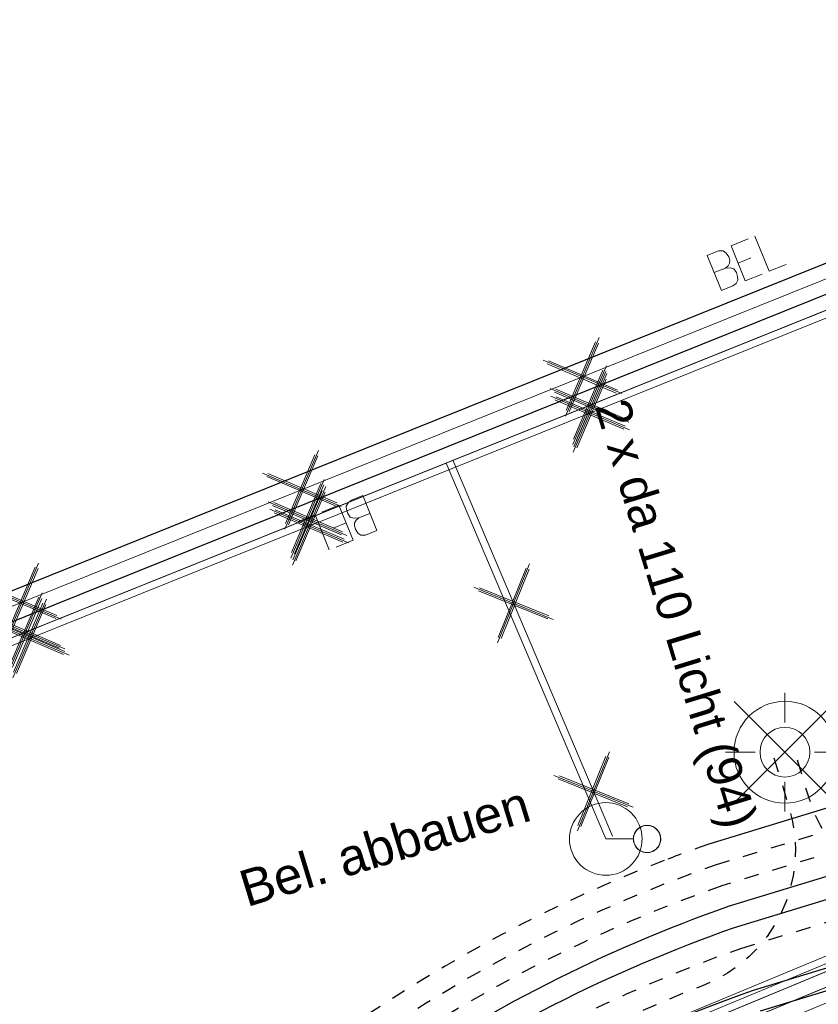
# Model space of a CAD drawing. Header units: metres. Extents: x -502 to 161, y -108 to 174.
# Tile 647 of 776: x -98.3 to -92.81, y 79.28 to 86.05. Entities that reach past the tile are written whole.
import ezdxf

# ---------------------------------------------------------------- set-up
doc = ezdxf.new("R2010")
doc.units = ezdxf.units.M
doc.header["$LTSCALE"] = 0.1
for name, pattern in [('102', [101.6, 101.6, 0]), ('2-1', [0.17, 0.06, -0.025, 0.06, -0.025]), ('202', [0.132, 0.0875, -0.019, 0.0065, -0.019])]:
    doc.linetypes.add(name, pattern=pattern)
for name, color, linetype in [('BRI31-005.05-5p02-Koordinierung Lageplan 4. BA ZOB West 2022-06-15', 7, 'Continuous'), ('BRI31-005.06-5f07-Koordinierung Lageplan 4. BA ZOB Fernbusbahnh', 7, 'Continuous'), ('BRI31-005.07-5f08-Koordinierung Lageplan 4. BA Radstation - Seeterrasse 2023-05-31', 7, 'Continuous')]:
    doc.layers.add(name, color=color, linetype=linetype)
doc.styles.add('Arial', font='arial.ttf')

# ---------------------------------------------------------------- blocks, each defined once
blk = doc.blocks.new('WP_LP_1030')
at = {"color": 150, "linetype": 'Continuous', "lineweight": 9, "true_color": 0x007fff, "transparency": 33554687}
for p, q in [((0, 0.20412), (0, 0.40824)), ((0, 0.40824), (0, 0.20412)), ((-0.348452, 0.348458), (0.144332, -0.144332)), ((-0.144332, -0.144332), (0.348452, 0.348458)), ((0.144332, 0.144338), (0.348452, 0.348458)), ((-0.20412, 0), (-0.40824, 0)), ((-0.20412, 0), (-0.40824, 0)), ((0.20412, 0), (0.40824, 0)), ((-0.144332, -0.144332), (-0.348452, -0.348452)), ((-0.144332, -0.144332), (-0.348452, -0.348452)), ((0.144332, -0.144332), (0.348452, -0.348452)), ((0.144332, -0.144332), (0.348452, -0.348452)), ((0, -0.20412), (0, -0.40824)), ((0, -0.20412), (0, -0.40824))]:
    blk.add_line(p, q, dxfattribs=at)
at = {"color": 7, "linetype": 'Continuous', "lineweight": 20, "transparency": 33554687}
for radius in [0.35, 0.171323]:
    blk.add_circle((0, 0), radius, dxfattribs=at)
blk = doc.blocks.new('10011')
at = {"color": 190, "linetype": 'Continuous', "lineweight": 13, "true_color": 0x7f00ff, "transparency": 33554687}
for p, q in [((4.302568, 0.608018), (4.469535, 0.6081)), ((4.302568, 0.608018), (4.304235, 0.088154)), ((4.655568, 0.608018), (4.907582, 0.608142)), ((4.655568, 0.608018), (4.657235, 0.088154)), ((5.008568, 0.608018), (5.010235, 0.088154)), ((4.302693, 0.352595), (4.469661, 0.352677)), ((4.655694, 0.352595), (4.847467, 0.352689)), ((4.302824, 0.088154), (4.469791, 0.088236)), ((4.655824, 0.088154), (4.907837, 0.088278)), ((5.008823, 0.088154), (5.260838, 0.088278))]:
    blk.add_line(p, q, dxfattribs=at)
at = {"color": 190, "linetype": 'Continuous', "lineweight": 13, "true_color": 0x7f00ff, "transparency": 33554687, "flags": 128}
blk.add_lwpolyline([(4.469535, 0.6081), (4.530396, 0.585559), (4.557445, 0.540477), (4.569467, 0.480368), (4.566462, 0.43228), (4.546926, 0.393209), (4.513866, 0.367663), (4.469661, 0.352677), (4.531898, 0.330094), (4.573975, 0.298537), (4.585997, 0.238428), (4.581489, 0.182827), (4.567964, 0.136242), (4.52739, 0.103182), (4.469791, 0.088236)], dxfattribs=at)
blk = doc.blocks.new('1016')
at = {"color": 7, "linetype": 'Continuous', "lineweight": 9, "transparency": 33554687}
for p, q in [((0.703072, 0.277444), (1.257444, -0.276928)), ((1.257444, 0.277444), (0.703072, -0.276928))]:
    blk.add_line(p, q, dxfattribs=at)
at = {"color": 2, "linetype": 'Continuous', "lineweight": 20, "true_color": 0xffff00, "transparency": 33554687}
for p, q in [((1.212401, 0.25319), (0.727326, -0.231885)), ((0.727326, 0.232401), (1.212401, -0.252674)), ((0.748114, 0.25319), (1.23319, -0.231885)), ((1.23319, 0.232401), (0.748114, -0.252674))]:
    blk.add_line(p, q, dxfattribs=at)

msp = doc.modelspace()

# ---------------------------------------------------------------- linework, layer by layer
at = {"layer": 'BRI31-005.05-5p02-Koordinierung Lageplan 4. BA ZOB West 2022-06-15', "color": 3, "linetype": 'Continuous', "lineweight": 18, "true_color": 0x00ff00, "transparency": 33554687, "flags": 128}
msp.add_lwpolyline([(-68.8826, 90.8965), (-73.2841, 89.176), (-82.3221, 84.224), (-87.2061, 81.706), (-95.3491, 78.326), (-102.5731, 75.366)], dxfattribs=at)
at = {"layer": 'BRI31-005.06-5f07-Koordinierung Lageplan 4. BA ZOB Fernbusbahnh', "color": 3, "linetype": 'Continuous', "lineweight": 13, "true_color": 0x00ff00, "transparency": 33554687, "flags": 128}
msp.add_lwpolyline([(-68.8826, 90.8965), (-73.2841, 89.176), (-82.3221, 84.224), (-87.2061, 81.706), (-95.3491, 78.326), (-102.5731, 75.366)], dxfattribs=at)
at = {"layer": 'BRI31-005.07-5f08-Koordinierung Lageplan 4. BA Radstation - Seeterrasse 2023-05-31', "color": 190, "linetype": 'Continuous', "lineweight": 30, "true_color": 0x7f00ff, "transparency": 33554687}
msp.add_line((-91.8907, 80.8953), (-93.5669, 80.3844), dxfattribs=at)
msp.add_line((-91.8907, 80.8953), (-93.5669, 80.3844), dxfattribs=at)
at = {"layer": 'BRI31-005.07-5f08-Koordinierung Lageplan 4. BA Radstation - Seeterrasse 2023-05-31', "color": 190, "linetype": 'Continuous', "lineweight": 13, "true_color": 0x7f00ff, "transparency": 33554687}
msp.add_line((-94.0841, 80.42), (-94.2741, 80.42), dxfattribs=at)
msp.add_line((-94.0841, 80.42), (-94.2741, 80.42), dxfattribs=at)
at = {"layer": 'BRI31-005.07-5f08-Koordinierung Lageplan 4. BA Radstation - Seeterrasse 2023-05-31', "color": 250, "linetype": '202', "lineweight": 20, "true_color": 0x333333, "transparency": 33554687, "flags": 128}
msp.add_lwpolyline([(-169.7821, 35.816), (-164.9401, 37.647), (-156.9121, 41.076), (-147.2831, 45.145), (-141.2451, 48.064), (-136.3331, 50.73), (-132.3771, 55.512), (-127.5111, 61.662), (-125.4401, 64.186), (-122.6721, 66.481), (-120.3381, 67.894), (-117.0681, 69.455), (-110.1371, 72.307), (-102.5741, 75.367), (-95.3481, 78.327), (-87.2051, 81.706), (-82.3221, 84.224), (-73.2841, 89.176), (-65.3801, 92.266), (-55.0081, 96.337), (-42.5711, 101.496), (-24.2771, 108.475), (-23.6281, 108.616), (-22.7791, 108.939), (-21.2271, 109.532), (-20.7311, 109.828), (-6.5731, 115.397), (-3.3331, 116.527), (2.1199, 118.676), (8.4349, 121.116), (16.1989, 124.136), (23.8509, 127.116), (32.0649, 130.317), (39.0129, 133.194), (40.7549, 134.413), (40.9269, 134.167), (39.1589, 132.93), (32.1769, 130.039), (23.9589, 126.836), (16.3069, 123.856), (8.5429, 120.836), (2.2299, 118.396), (-3.2291, 116.245), (-6.4691, 115.115), (-20.5991, 109.558), (-21.0951, 109.262), (-22.6731, 108.659), (-23.5421, 108.328), (-24.1911, 108.187), (-42.4611, 101.218), (-54.8961, 96.059), (-65.2701, 91.986), (-73.1561, 88.904), (-82.1821, 83.96), (-87.0791, 81.434), (-95.2341, 78.049), (-102.4601, 75.089), (-110.0231, 72.029), (-116.9461, 69.181), (-120.1961, 67.63), (-122.4981, 66.235), (-125.2261, 63.974), (-127.2771, 61.474), (-132.1431, 55.324), (-136.1391, 50.494), (-141.1091, 47.796), (-147.1591, 44.871), (-156.7941, 40.8), (-164.8281, 37.369), (-169.6761, 35.536), (-169.7821, 35.816)], dxfattribs=at)
msp.add_lwpolyline([(-169.7821, 35.816), (-164.9401, 37.647), (-156.9121, 41.076), (-147.2831, 45.145), (-141.2451, 48.064), (-136.3331, 50.73), (-132.3771, 55.512), (-127.5111, 61.662), (-125.4401, 64.186), (-122.6721, 66.481), (-120.3381, 67.894), (-117.0681, 69.455), (-110.1371, 72.307), (-102.5741, 75.367), (-95.3481, 78.327), (-87.2051, 81.706), (-82.3221, 84.224), (-73.2841, 89.176), (-65.3801, 92.266), (-55.0081, 96.337), (-42.5711, 101.496), (-24.2771, 108.475), (-23.6281, 108.616), (-22.7791, 108.939), (-21.2271, 109.532), (-20.7311, 109.828), (-6.5731, 115.397), (-3.3331, 116.527), (2.1199, 118.676), (8.4349, 121.116), (16.1989, 124.136), (23.8509, 127.116), (32.0649, 130.317), (39.0129, 133.194), (40.7549, 134.413), (40.9269, 134.167), (39.1589, 132.93), (32.1769, 130.039), (23.9589, 126.836), (16.3069, 123.856), (8.5429, 120.836), (2.2299, 118.396), (-3.2291, 116.245), (-6.4691, 115.115), (-20.5991, 109.558), (-21.0951, 109.262), (-22.6731, 108.659), (-23.5421, 108.328), (-24.1911, 108.187), (-42.4611, 101.218), (-54.8961, 96.059), (-65.2701, 91.986), (-73.1561, 88.904), (-82.1821, 83.96), (-87.0791, 81.434), (-95.2341, 78.049), (-102.4601, 75.089), (-110.0231, 72.029), (-116.9461, 69.181), (-120.1961, 67.63), (-122.4981, 66.235), (-125.2261, 63.974), (-127.2771, 61.474), (-132.1431, 55.324), (-136.1391, 50.494), (-141.1091, 47.796), (-147.1591, 44.871), (-156.7941, 40.8), (-164.8281, 37.369), (-169.6761, 35.536), (-169.7821, 35.816)], dxfattribs=at)
at = {"layer": 'BRI31-005.07-5f08-Koordinierung Lageplan 4. BA Radstation - Seeterrasse 2023-05-31', "color": 190, "linetype": 'Continuous', "lineweight": 30, "true_color": 0x7f00ff, "transparency": 33554687, "flags": 128}
for points in [[(-67.7961, 87.229), (-68.0291, 87.591), (-69.8741, 91.415), (-70.4001, 91.84), (-71.0981, 91.978), (-71.4281, 91.912), (-72.7341, 91.532), (-81.1341, 88.787), (-81.8171, 88.566), (-99.2421, 81.556), (-99.7091, 81.654), (-100.1101, 82.264), (-100.5571, 84.008), (-101.5081, 87.723), (-109.1201, 111.977), (-113.1851, 124.41), (-122.9391, 125.054), (-137.6481, 125.811), (-146.3071, 127.052), (-163.7871, 124.714), (-174.3411, 125.558), (-183.5081, 124)], [(-67.7961, 87.229), (-68.0291, 87.591), (-69.8741, 91.415), (-70.4001, 91.84), (-71.0981, 91.978), (-71.4281, 91.912), (-72.7341, 91.532), (-81.1341, 88.787), (-81.8171, 88.566), (-99.2421, 81.556), (-99.7091, 81.654), (-100.1101, 82.264), (-100.5571, 84.008), (-101.5081, 87.723), (-109.1201, 111.977), (-113.1851, 124.41), (-122.9391, 125.054), (-137.6481, 125.811), (-146.3071, 127.052), (-163.7871, 124.714), (-174.3411, 125.558), (-183.5081, 124)], [(-138.9361, 90.322), (-102.4001, 91.23), (-101.3161, 87.777), (-99.9241, 82.346), (-99.5871, 81.832), (-99.2601, 81.764), (-95.4401, 83.301), (-81.8911, 88.752), (-81.1711, 88.901), (-72.7711, 91.646), (-71.4611, 92.121), (-71.1161, 92.179), (-70.5501, 92.101), (-70.0111, 91.976), (-69.6761, 91.51), (-67.8311, 87.686), (-67.6907, 87.4246)], [(-138.9361, 90.322), (-102.4001, 91.23), (-101.3161, 87.777), (-99.9241, 82.346), (-99.5871, 81.832), (-99.2601, 81.764), (-95.4401, 83.301), (-81.8911, 88.752), (-81.1711, 88.901), (-72.7711, 91.646), (-71.4611, 92.121), (-71.1161, 92.179), (-70.5501, 92.101), (-70.0111, 91.976), (-69.6761, 91.51), (-67.8311, 87.686), (-67.6907, 87.4246)]]:
    msp.add_lwpolyline(points, dxfattribs=at)
at = {"layer": 'BRI31-005.07-5f08-Koordinierung Lageplan 4. BA Radstation - Seeterrasse 2023-05-31', "color": 255, "linetype": 'Continuous', "lineweight": 9, "transparency": 33554687, "flags": 128}
for points in [[(-183.4914, 123.9014), (-174.3367, 125.4573), (-163.7844, 124.6135), (-146.3076, 126.951), (-137.6578, 125.7114), (-122.945, 124.9542), (-113.2592, 124.3147), (-109.2153, 111.9465), (-101.6043, 87.6956), (-100.654, 83.9832), (-100.2028, 82.223), (-99.77, 81.5646), (-99.2329, 81.4519), (-81.783, 88.4719), (-81.1032, 88.6919), (-72.7046, 91.4364), (-71.4043, 91.8148), (-71.098, 91.876), (-70.4437, 91.7467), (-69.9544, 91.3513), (-68.1165, 87.542), (-67.8802, 87.1748)], [(-183.4914, 123.9014), (-174.3367, 125.4573), (-163.7844, 124.6135), (-146.3076, 126.951), (-137.6578, 125.7114), (-122.945, 124.9542), (-113.2592, 124.3147), (-109.2153, 111.9465), (-101.6043, 87.6956), (-100.654, 83.9832), (-100.2028, 82.223), (-99.77, 81.5646), (-99.2329, 81.4519), (-81.783, 88.4719), (-81.1032, 88.6919), (-72.7046, 91.4364), (-71.4043, 91.8148), (-71.098, 91.876), (-70.4437, 91.7467), (-69.9544, 91.3513), (-68.1165, 87.542), (-67.8802, 87.1748)], [(-67.7788, 87.3773), (-67.9202, 87.6406), (-69.7624, 91.4587), (-70.0704, 91.8871), (-70.5683, 92.0026), (-71.1146, 92.0778), (-71.4356, 92.0239), (-72.7385, 91.5514), (-81.1454, 88.8042), (-81.8621, 88.6559), (-95.4028, 83.2082), (-99.2509, 81.6599), (-99.648, 81.7425), (-100.0169, 82.3051), (-101.4123, 87.7496), (-102.473, 91.1282), (-138.9336, 90.222)], [(-67.7788, 87.3773), (-67.9202, 87.6406), (-69.7624, 91.4587), (-70.0704, 91.8871), (-70.5683, 92.0026), (-71.1146, 92.0778), (-71.4356, 92.0239), (-72.7385, 91.5514), (-81.1454, 88.8042), (-81.8621, 88.6559), (-95.4028, 83.2082), (-99.2509, 81.6599), (-99.648, 81.7425), (-100.0169, 82.3051), (-101.4123, 87.7496), (-102.473, 91.1282), (-138.9336, 90.222)], [(-104.3776, 79.3284), (-99.1955, 81.4126), (-95.3535, 82.9586), (-81.7631, 88.426), (-81.0877, 88.6444), (-72.6892, 91.3889), (-71.234, 91.758), (-70.8885, 91.8745), (-70.7445, 91.9923)], [(-104.3776, 79.3284), (-99.1955, 81.4126), (-95.3535, 82.9586), (-81.7631, 88.426), (-81.0877, 88.6444), (-72.6892, 91.3889), (-71.234, 91.758), (-70.8885, 91.8745), (-70.7445, 91.9923)], [(-68.9443, 91.0333), (-73.3473, 89.3124), (-82.3926, 84.3562), (-87.2692, 81.8424), (-95.4062, 78.4642), (-102.63, 75.5053), (-110.193, 72.4453), (-117.1284, 69.5927), (-120.4109, 68.0261), (-122.166, 66.963), (-122.6358, 66.8593), (-122.7636, 66.8426)], [(-68.9443, 91.0333), (-73.3473, 89.3124), (-82.3926, 84.3562), (-87.2692, 81.8424), (-95.4062, 78.4642), (-102.63, 75.5053), (-110.193, 72.4453), (-117.1284, 69.5927), (-120.4109, 68.0261), (-122.166, 66.963), (-122.6358, 66.8593), (-122.7636, 66.8426)], [(-95.3261, 83.0245), (-94.4901, 81.0556), (-94.2281, 80.4396)], [(-95.3261, 83.0245), (-94.4901, 81.0556), (-94.2281, 80.4396)]]:
    msp.add_lwpolyline(points, dxfattribs=at)
at = {"layer": 'BRI31-005.07-5f08-Koordinierung Lageplan 4. BA Radstation - Seeterrasse 2023-05-31', "color": 250, "linetype": '102', "lineweight": 13, "true_color": 0x333333, "transparency": 33554687, "flags": 128}
msp.add_lwpolyline([(18.5229, 125.041), (18.5599, 124.733), (16.3069, 123.856), (8.5429, 120.836), (2.2299, 118.396), (-3.2291, 116.245), (-6.4691, 115.115), (-20.5991, 109.558), (-21.0951, 109.262), (-22.6731, 108.659), (-23.5421, 108.328), (-24.1911, 108.187), (-42.4611, 101.218), (-54.8961, 96.059), (-65.2701, 91.986), (-73.1561, 88.904), (-82.1821, 83.96), (-87.0791, 81.434), (-95.2341, 78.049), (-102.4601, 75.089), (-110.0231, 72.029), (-116.9461, 69.181), (-120.1961, 67.63), (-122.4981, 66.235), (-125.2261, 63.974), (-127.2771, 61.474), (-132.1431, 55.324), (-136.1391, 50.494), (-141.1091, 47.796), (-147.1591, 44.871), (-156.7941, 40.8), (-164.8281, 37.369), (-169.6761, 35.536), (-169.7821, 35.816), (-164.9401, 37.647), (-156.9121, 41.076), (-147.2831, 45.145), (-141.2451, 48.064), (-136.3331, 50.73), (-132.3771, 55.512), (-127.5111, 61.662), (-125.4401, 64.186), (-122.6721, 66.481), (-120.3381, 67.894), (-117.0681, 69.455), (-110.1371, 72.307), (-102.5741, 75.367), (-95.3481, 78.327), (-87.2051, 81.706), (-82.3221, 84.224), (-73.2841, 89.176), (-71.0607, 90.0451)], dxfattribs=at)
msp.add_lwpolyline([(18.5229, 125.041), (18.5599, 124.733), (16.3069, 123.856), (8.5429, 120.836), (2.2299, 118.396), (-3.2291, 116.245), (-6.4691, 115.115), (-20.5991, 109.558), (-21.0951, 109.262), (-22.6731, 108.659), (-23.5421, 108.328), (-24.1911, 108.187), (-42.4611, 101.218), (-54.8961, 96.059), (-65.2701, 91.986), (-73.1561, 88.904), (-82.1821, 83.96), (-87.0791, 81.434), (-95.2341, 78.049), (-102.4601, 75.089), (-110.0231, 72.029), (-116.9461, 69.181), (-120.1961, 67.63), (-122.4981, 66.235), (-125.2261, 63.974), (-127.2771, 61.474), (-132.1431, 55.324), (-136.1391, 50.494), (-141.1091, 47.796), (-147.1591, 44.871), (-156.7941, 40.8), (-164.8281, 37.369), (-169.6761, 35.536), (-169.7821, 35.816), (-164.9401, 37.647), (-156.9121, 41.076), (-147.2831, 45.145), (-141.2451, 48.064), (-136.3331, 50.73), (-132.3771, 55.512), (-127.5111, 61.662), (-125.4401, 64.186), (-122.6721, 66.481), (-120.3381, 67.894), (-117.0681, 69.455), (-110.1371, 72.307), (-102.5741, 75.367), (-95.3481, 78.327), (-87.2051, 81.706), (-82.3221, 84.224), (-73.2841, 89.176), (-71.0607, 90.0451)], dxfattribs=at)
at = {"layer": 'BRI31-005.07-5f08-Koordinierung Lageplan 4. BA Radstation - Seeterrasse 2023-05-31', "color": 250, "linetype": '102', "lineweight": 9, "true_color": 0x333333, "transparency": 33554687, "flags": 128}
for points in [[(-169.8181, 35.91), (-164.9771, 37.739), (-156.9521, 41.168), (-147.3241, 45.237), (-141.2911, 48.153), (-136.3971, 50.809), (-132.4541, 55.575), (-127.5881, 61.725), (-125.5121, 64.257), (-122.7311, 66.562), (-120.3871, 67.982), (-117.1081, 69.547), (-110.1741, 72.399), (-102.6111, 75.459), (-95.3871, 78.418), (-87.2481, 81.797), (-82.3691, 84.312), (-73.3261, 89.267), (-65.4151, 92.359), (-55.0451, 96.429), (-42.6071, 101.588), (-24.3061, 108.571), (-23.6481, 108.714), (-23.6061, 108.518), (-24.2481, 108.379), (-42.5331, 101.402), (-54.9711, 96.243), (-65.3431, 92.173), (-73.2421, 89.085), (-82.2751, 84.136), (-87.1641, 81.615), (-95.3111, 78.234), (-102.5351, 75.273), (-110.0981, 72.213), (-117.0261, 69.365), (-120.2911, 67.806), (-122.6151, 66.398), (-125.3701, 64.115), (-127.4321, 61.599), (-132.2981, 55.449), (-136.2671, 50.651), (-141.1991, 47.975), (-147.2421, 45.055), (-156.8741, 40.984), (-164.9031, 37.553), (-169.7481, 35.722), (-169.8181, 35.91)], [(-169.8181, 35.91), (-164.9771, 37.739), (-156.9521, 41.168), (-147.3241, 45.237), (-141.2911, 48.153), (-136.3971, 50.809), (-132.4541, 55.575), (-127.5881, 61.725), (-125.5121, 64.257), (-122.7311, 66.562), (-120.3871, 67.982), (-117.1081, 69.547), (-110.1741, 72.399), (-102.6111, 75.459), (-95.3871, 78.418), (-87.2481, 81.797), (-82.3691, 84.312), (-73.3261, 89.267), (-65.4151, 92.359), (-55.0451, 96.429), (-42.6071, 101.588), (-24.3061, 108.571), (-23.6481, 108.714), (-23.6061, 108.518), (-24.2481, 108.379), (-42.5331, 101.402), (-54.9711, 96.243), (-65.3431, 92.173), (-73.2421, 89.085), (-82.2751, 84.136), (-87.1641, 81.615), (-95.3111, 78.234), (-102.5351, 75.273), (-110.0981, 72.213), (-117.0261, 69.365), (-120.2911, 67.806), (-122.6151, 66.398), (-125.3701, 64.115), (-127.4321, 61.599), (-132.2981, 55.449), (-136.2671, 50.651), (-141.1991, 47.975), (-147.2421, 45.055), (-156.8741, 40.984), (-164.9031, 37.553), (-169.7481, 35.722), (-169.8181, 35.91)], [(-122.6491, 66.908), (-122.1851, 67.01), (-120.4351, 68.07), (-117.1491, 69.638), (-110.2121, 72.492), (-102.6491, 75.552), (-95.4251, 78.51), (-87.2901, 81.888), (-82.4161, 84.4), (-73.3681, 89.358), (-70.0247, 90.6646)], [(-122.6491, 66.908), (-122.1851, 67.01), (-120.4351, 68.07), (-117.1491, 69.638), (-110.2121, 72.492), (-102.6491, 75.552), (-95.4251, 78.51), (-87.2901, 81.888), (-82.4161, 84.4), (-73.3681, 89.358), (-70.0247, 90.6646)], [(-169.8181, 35.91), (-164.9771, 37.739), (-156.9521, 41.168), (-147.3241, 45.237), (-141.2911, 48.153), (-136.3971, 50.809), (-132.4541, 55.575), (-127.5881, 61.725), (-125.5121, 64.257), (-122.7311, 66.562), (-120.3871, 67.982), (-117.1081, 69.547), (-110.1741, 72.399), (-102.6111, 75.459), (-95.3871, 78.418), (-87.2481, 81.797), (-82.3691, 84.312), (-73.3261, 89.267), (-69.9883, 90.5716)], [(-169.8181, 35.91), (-164.9771, 37.739), (-156.9521, 41.168), (-147.3241, 45.237), (-141.2911, 48.153), (-136.3971, 50.809), (-132.4541, 55.575), (-127.5881, 61.725), (-125.5121, 64.257), (-122.7311, 66.562), (-120.3871, 67.982), (-117.1081, 69.547), (-110.1741, 72.399), (-102.6111, 75.459), (-95.3871, 78.418), (-87.2481, 81.797), (-82.3691, 84.312), (-73.3261, 89.267), (-69.9883, 90.5716)], [(-69.952, 90.4785), (-73.2841, 89.176), (-82.3221, 84.224), (-87.2061, 81.706), (-95.3491, 78.326), (-102.5731, 75.366), (-110.1361, 72.306), (-117.0671, 69.456), (-120.3391, 67.894), (-122.1091, 66.822), (-122.6051, 66.712), (-122.6491, 66.908)], [(-69.952, 90.4785), (-73.2841, 89.176), (-82.3221, 84.224), (-87.2061, 81.706), (-95.3491, 78.326), (-102.5731, 75.366), (-110.1361, 72.306), (-117.0671, 69.456), (-120.3391, 67.894), (-122.1091, 66.822), (-122.6051, 66.712), (-122.6491, 66.908)]]:
    msp.add_lwpolyline(points, dxfattribs=at)
at = {"layer": 'BRI31-005.07-5f08-Koordinierung Lageplan 4. BA Radstation - Seeterrasse 2023-05-31', "color": 190, "linetype": 'Continuous', "lineweight": 13, "true_color": 0x7f00ff, "transparency": 33554687, "flags": 128}
for points in [[(-70.7761, 92.031), (-70.9131, 91.919), (-71.2481, 91.806), (-72.7031, 91.437), (-81.1031, 88.692), (-81.7801, 88.473), (-95.3721, 83.005), (-99.2141, 81.459), (-104.3981, 79.374)], [(-70.7761, 92.031), (-70.9131, 91.919), (-71.2481, 91.806), (-72.7031, 91.437), (-81.1031, 88.692), (-81.7801, 88.473), (-95.3721, 83.005), (-99.2141, 81.459), (-104.3981, 79.374)], [(-95.3721, 83.005), (-94.5361, 81.036), (-94.2741, 80.42)], [(-95.3721, 83.005), (-94.5361, 81.036), (-94.2741, 80.42)]]:
    msp.add_lwpolyline(points, dxfattribs=at)
at = {"layer": 'BRI31-005.07-5f08-Koordinierung Lageplan 4. BA Radstation - Seeterrasse 2023-05-31', "color": 3, "linetype": 'Continuous', "lineweight": 13, "true_color": 0x00ff00, "transparency": 33554687, "flags": 128}
for points in [[(-68.9261, 90.9867), (-73.3261, 89.267), (-82.3691, 84.312), (-87.2481, 81.797), (-95.3871, 78.418), (-102.6111, 75.459), (-110.1741, 72.399), (-117.1081, 69.547), (-120.3871, 67.982), (-122.1471, 66.916), (-122.6271, 66.81), (-122.7571, 66.793)], [(-68.9261, 90.9867), (-73.3261, 89.267), (-82.3691, 84.312), (-87.2481, 81.797), (-95.3871, 78.418), (-102.6111, 75.459), (-110.1741, 72.399), (-117.1081, 69.547), (-120.3871, 67.982), (-122.1471, 66.916), (-122.6271, 66.81), (-122.7571, 66.793)], [(-68.8826, 90.8965), (-73.2841, 89.176), (-82.3221, 84.224), (-87.2061, 81.706), (-95.3491, 78.326), (-102.5731, 75.366)], [(-68.8826, 90.8965), (-73.2841, 89.176), (-82.3221, 84.224), (-87.2061, 81.706), (-95.3491, 78.326), (-102.5731, 75.366)]]:
    msp.add_lwpolyline(points, dxfattribs=at)
at = {"layer": 'BRI31-005.07-5f08-Koordinierung Lageplan 4. BA Radstation - Seeterrasse 2023-05-31', "color": 3, "linetype": '2-1', "lineweight": 30, "true_color": 0x00ff00, "transparency": 33554687, "flags": 128}
for points in [[(-93.5205, 80.2418), (-81.6173, 83.8693), (-81.6173, 83.8693, 0.09711), (-80.6034, 84.4093), (-80.6034, 84.4093, -0.119392), (-80.0487, 84.6741, -0.002685), (-79.4291, 84.8012)], [(-93.5205, 80.2418), (-81.6173, 83.8693), (-81.6173, 83.8693, 0.09711), (-80.6034, 84.4093), (-80.6034, 84.4093, -0.119392), (-80.0487, 84.6741, -0.002685), (-79.4291, 84.8012)], [(-79.4291, 84.8012, 0.122111), (-80.5087, 84.2929), (-80.5087, 84.2929, -0.09711), (-81.5736, 83.7258), (-81.5736, 83.7258), (-93.4766, 80.0984)], [(-79.4291, 84.8012, 0.122111), (-80.5087, 84.2929), (-80.5087, 84.2929, -0.09711), (-81.5736, 83.7258), (-81.5736, 83.7258), (-93.4766, 80.0984)], [(-100.2632, 77.0822), (-98.7429, 77.6024), (-98.7429, 77.6024, 0.068306), (-95.9352, 79.0148), (-95.9352, 79.0148, -0.066265), (-93.5205, 80.2418)], [(-100.2632, 77.0822), (-98.7429, 77.6024), (-98.7429, 77.6024, 0.068306), (-95.9352, 79.0148), (-95.9352, 79.0148, -0.066265), (-93.5205, 80.2418)], [(-93.4766, 80.0984), (-93.4766, 80.0984, 0.066318), (-95.8891, 78.8721), (-95.8891, 78.8721), (-95.8891, 78.8721, -0.068369), (-98.6944, 77.4605), (-98.6944, 77.4605), (-100.2146, 76.9403)], [(-93.4766, 80.0984), (-93.4766, 80.0984, 0.066318), (-95.8891, 78.8721), (-95.8891, 78.8721), (-95.8891, 78.8721, -0.068369), (-98.6944, 77.4605), (-98.6944, 77.4605), (-100.2146, 76.9403)]]:
    msp.add_lwpolyline(points, format="xyb", dxfattribs=at)
at = {"layer": 'BRI31-005.07-5f08-Koordinierung Lageplan 4. BA Radstation - Seeterrasse 2023-05-31', "color": 7, "linetype": 'Continuous', "lineweight": 30, "transparency": 33554687, "flags": 128}
for points in [[(-79.3997, 84.6541), (-79.3997, 84.6541, 0.12278), (-80.4722, 84.1474), (-80.4722, 84.1474, -0.097776), (-81.5298, 83.5823), (-93.4322, 79.9551)], [(-79.3997, 84.6541), (-79.3997, 84.6541, 0.12278), (-80.4722, 84.1474), (-80.4722, 84.1474, -0.097776), (-81.5298, 83.5823), (-93.4322, 79.9551)], [(-93.3888, 79.8117), (-81.4861, 83.4388, 0.099168), (-80.4359, 84.0037, -0.124168), (-79.371, 84.5103)], [(-93.3888, 79.8117), (-81.4861, 83.4388, 0.099168), (-80.4359, 84.0037, -0.124168), (-79.371, 84.5103)], [(-93.4322, 79.9551, 0.066362), (-95.843, 78.7294), (-95.843, 78.7294, -0.068409), (-98.6459, 77.3187), (-98.6459, 77.3187), (-100.1744, 76.7957)], [(-93.4322, 79.9551, 0.066362), (-95.843, 78.7294), (-95.843, 78.7294, -0.068409), (-98.6459, 77.3187), (-98.6459, 77.3187), (-100.1744, 76.7957)], [(-100.1296, 76.6525), (-98.5973, 77.1767, 0.068497), (-95.7967, 78.5868), (-95.7967, 78.5868, -0.066413), (-93.3888, 79.8117), (-93.3888, 79.8117)], [(-100.1296, 76.6525), (-98.5973, 77.1767, 0.068497), (-95.7967, 78.5868), (-95.7967, 78.5868, -0.066413), (-93.3888, 79.8117), (-93.3888, 79.8117)], [(-101.0934, 75.8355, 0.014362), (-100.1061, 76.1704), (-100.1061, 76.1704, -0.006516), (-99.1238, 76.5208), (-99.1238, 76.5208), (-98.4516, 76.7508), (-98.4516, 76.7508, 0.068695), (-95.6581, 78.1588), (-95.6581, 78.1588, -0.066546), (-93.2581, 79.3813)], [(-101.0934, 75.8355, 0.014362), (-100.1061, 76.1704), (-100.1061, 76.1704, -0.006516), (-99.1238, 76.5208), (-99.1238, 76.5208), (-98.4516, 76.7508), (-98.4516, 76.7508, 0.068695), (-95.6581, 78.1588), (-95.6581, 78.1588, -0.066546), (-93.2581, 79.3813)]]:
    msp.add_lwpolyline(points, format="xyb", dxfattribs=at)
at = {"layer": 'BRI31-005.07-5f08-Koordinierung Lageplan 4. BA Radstation - Seeterrasse 2023-05-31', "color": 190, "linetype": '2-1', "lineweight": 30, "true_color": 0x7f00ff, "transparency": 33554687, "flags": 128}
for points in [[(-93.3456, 79.6681), (-81.4424, 83.2953), (-81.4424, 83.2953, 0.099175), (-80.399, 83.8566), (-80.399, 83.8566), (-80.399, 83.8566, -0.12418), (-79.341, 84.3599), (-79.341, 84.3599)], [(-93.3456, 79.6681), (-81.4424, 83.2953), (-81.4424, 83.2953, 0.099175), (-80.399, 83.8566), (-80.399, 83.8566), (-80.399, 83.8566, -0.12418), (-79.341, 84.3599), (-79.341, 84.3599)], [(-79.3117, 84.2128, 0.124885), (-80.3624, 83.7111, -0.099873), (-81.3987, 83.1518), (-91.6285, 80.0345), (-91.6285, 80.0345, -0.414209), (-92.8765, 80.6996), (-92.8765, 80.6996), (-92.9747, 81.0219)], [(-79.3117, 84.2128, 0.124885), (-80.3624, 83.7111, -0.099873), (-81.3987, 83.1518), (-91.6285, 80.0345), (-91.6285, 80.0345, -0.414209), (-92.8765, 80.6996), (-92.8765, 80.6996), (-92.9747, 81.0219)], [(-93.1182, 80.9781), (-93.0137, 80.6352, -0.3926), (-93.6085, 79.4114, 0.05849), (-95.7043, 78.3016, -0.068653), (-98.5001, 76.8928, -0.04267), (-99.2918, 76.6954, 0.035934), (-100.0868, 76.5084)], [(-93.1182, 80.9781), (-93.0137, 80.6352, -0.3926), (-93.6085, 79.4114, 0.05849), (-95.7043, 78.3016, -0.068653), (-98.5001, 76.8928, -0.04267), (-99.2918, 76.6954, 0.035934), (-100.0868, 76.5084)], [(-93.5669, 80.3844), (-93.5669, 80.3844, 0.007812), (-93.8723, 80.2719), (-93.8723, 80.2719)], [(-93.5669, 80.3844), (-93.5669, 80.3844, 0.007812), (-93.8723, 80.2719), (-93.8723, 80.2719)], [(-93.8723, 80.2719, 0.058506), (-96.0202, 79.1384, -0.068264), (-98.7897, 77.7449, 0.049823), (-99.5247, 77.4084, -0.056611), (-100.2632, 77.0822)], [(-93.8723, 80.2719, 0.058506), (-96.0202, 79.1384, -0.068264), (-98.7897, 77.7449, 0.049823), (-99.5247, 77.4084, -0.056611), (-100.2632, 77.0822)], [(-100.0868, 76.5084), (-98.5487, 77.0347, 0.068565), (-95.7504, 78.4441), (-95.7504, 78.4441, -0.06645), (-93.3456, 79.6681), (-93.3456, 79.6681)], [(-100.0868, 76.5084), (-98.5487, 77.0347, 0.068565), (-95.7504, 78.4441), (-95.7504, 78.4441, -0.06645), (-93.3456, 79.6681), (-93.3456, 79.6681)]]:
    msp.add_lwpolyline(points, format="xyb", dxfattribs=at)
at = {"layer": 'BRI31-005.07-5f08-Koordinierung Lageplan 4. BA Radstation - Seeterrasse 2023-05-31', "color": 7, "linetype": 'Continuous', "lineweight": 30, "transparency": 33554687, "flags": 128}
msp.add_lwpolyline([(-93.2581, 79.3813), (-80.5345, 83.2584), (-79.7637, 83.4122)], dxfattribs=at)
msp.add_lwpolyline([(-93.2581, 79.3813), (-80.5345, 83.2584), (-79.7637, 83.4122)], dxfattribs=at)
at = {"layer": 'BRI31-005.07-5f08-Koordinierung Lageplan 4. BA Radstation - Seeterrasse 2023-05-31', "color": 3, "linetype": 'Continuous', "lineweight": 30, "true_color": 0x00ff00, "transparency": 33554687, "flags": 128}
msp.add_lwpolyline([(-93.2114, 79.2383), (-80.5948, 83.0832), (-79.7324, 83.2553)], dxfattribs=at)
msp.add_lwpolyline([(-93.2114, 79.2383), (-80.5948, 83.0832), (-79.7324, 83.2553)], dxfattribs=at)
at = {"layer": 'BRI31-005.07-5f08-Koordinierung Lageplan 4. BA Radstation - Seeterrasse 2023-05-31', "color": 190, "linetype": 'Continuous', "lineweight": 13, "true_color": 0x7f00ff, "transparency": 33554687, "flags": 128}
for points in [[(-94.044, 80.5177, 0.41383), (-94.3717, 80.6498), (-94.3717, 80.6498, 0.41383), (-94.5042, 80.3223), (-94.5042, 80.3223)], [(-94.044, 80.5177, 0.41383), (-94.3717, 80.6498), (-94.3717, 80.6498, 0.41383), (-94.5042, 80.3223), (-94.5042, 80.3223)], [(-94.044, 80.5177, 0.41383), (-94.3717, 80.6498), (-94.3717, 80.6498, 0.41383), (-94.5042, 80.3223), (-94.5042, 80.3223)], [(-94.044, 80.5177, 0.41383), (-94.3717, 80.6498), (-94.3717, 80.6498, 0.41383), (-94.5042, 80.3223), (-94.5042, 80.3223)], [(-94.5042, 80.3223, 0.41383), (-94.1765, 80.1902), (-94.1765, 80.1902, 0.41383), (-94.044, 80.5177), (-94.044, 80.5177)], [(-94.5042, 80.3223, 0.41383), (-94.1765, 80.1902), (-94.1765, 80.1902, 0.41383), (-94.044, 80.5177), (-94.044, 80.5177)], [(-94.5042, 80.3223, 0.41383), (-94.1765, 80.1902), (-94.1765, 80.1902, 0.41383), (-94.044, 80.5177), (-94.044, 80.5177)], [(-94.5042, 80.3223, 0.41383), (-94.1765, 80.1902), (-94.1765, 80.1902, 0.41383), (-94.044, 80.5177), (-94.044, 80.5177)], [(-94.0845, 80.42, 0.668177), (-93.9243, 80.3536, 0.668177), (-93.9906, 80.5138)], [(-93.8968, 80.42, 0.668179), (-94.057, 80.4863), (-94.057, 80.4863, 0.668179), (-93.9906, 80.3262), (-93.9906, 80.3262)], [(-94.0845, 80.42, 0.668177), (-93.9243, 80.3536, 0.668177), (-93.9906, 80.5138)], [(-93.8968, 80.42, 0.668179), (-94.057, 80.4863), (-94.057, 80.4863, 0.668179), (-93.9906, 80.3262), (-93.9906, 80.3262)], [(-93.9906, 80.5136, 0.668179), (-94.0568, 80.3539, 0.668179), (-93.8971, 80.42)], [(-93.9906, 80.5136, 0.668179), (-94.0568, 80.3539, 0.668179), (-93.8971, 80.42)], [(-93.9906, 80.3265, 0.668177), (-93.9246, 80.4861, 0.668177), (-94.0841, 80.42)], [(-93.9906, 80.3265, 0.668177), (-93.9246, 80.4861, 0.668177), (-94.0841, 80.42)]]:
    msp.add_lwpolyline(points, format="xyb", dxfattribs=at)

# ---------------------------------------------------------------- block references
at = {"layer": 'BRI31-005.07-5f08-Koordinierung Lageplan 4. BA Radstation - Seeterrasse 2023-05-31', "color": 7, "transparency": 33554687}
for name, p, xscale, yscale, zscale, rotation in [('10011', (-95.4588, 83.3474), 0.5, 0.5, 0.5, 21.9157865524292), ('10011', (-95.4588, 83.3474), 0.5, 0.5, 0.5, 21.9157865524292), ('1016', (-93.7535, 83.8718), 0.75, 0.75, 0.75, 201.915788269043), ('1016', (-93.7535, 83.8718), 0.75, 0.75, 0.75, 201.915788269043), ('1016', (-95.0678, 83.1275), 0.75, 0.75, 0.75, 21.91470680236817), ('1016', (-95.0678, 83.1275), 0.75, 0.75, 0.75, 21.91470680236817), ('1016', (-95.0648, 83.0747), 0.75, 0.75, 0.75, 21.91469821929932), ('1016', (-95.0648, 83.0747), 0.75, 0.75, 0.75, 21.91469821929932), ('1016', (-95.6828, 83.0956), 0.75, 0.75, 0.75, 201.9176834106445), ('1016', (-95.6828, 83.0956), 0.75, 0.75, 0.75, 201.9176834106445), ('1016', (-97.0067, 82.3475), 0.75, 0.75, 0.75, 21.91470680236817), ('1016', (-97.0067, 82.3475), 0.75, 0.75, 0.75, 21.91470680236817), ('1016', (-96.996, 82.2977), 0.75, 0.75, 0.75, 21.91959056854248), ('1016', (-96.996, 82.2977), 0.75, 0.75, 0.75, 21.91959056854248), ('10011', (-93.9655, 83.6249), 0.5, 0.5, 0.5, 201.9147033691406), ('10011', (-93.9655, 83.6249), 0.5, 0.5, 0.5, 201.9147033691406), ('1016', (-97.6068, 82.3214), 0.75, 0.75, 0.75, 201.9176834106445), ('1016', (-97.6068, 82.3214), 0.75, 0.75, 0.75, 201.9176834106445), ('1016', (-95.1954, 82.7168), 0.75, 0.75, 0.75, 293.0051513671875), ('1016', (-95.1954, 82.7168), 0.75, 0.75, 0.75, 293.0051513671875), ('1016', (-98.9456, 81.5675), 0.75, 0.75, 0.75, 21.91470680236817), ('1016', (-98.9456, 81.5675), 0.75, 0.75, 0.75, 21.91470680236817), ('1016', (-98.917, 81.5247), 0.75, 0.75, 0.75, 21.91959056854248), ('1016', (-98.917, 81.5247), 0.75, 0.75, 0.75, 21.91959056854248), ('1016', (-94.6469, 81.4241), 0.75, 0.75, 0.75, 293.0412757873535), ('1016', (-94.6469, 81.4241), 0.75, 0.75, 0.75, 293.0412757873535)]:
    msp.add_blockref(name, p, dxfattribs=dict(at, xscale=xscale, yscale=yscale, zscale=zscale, rotation=rotation))
msp.add_blockref('WP_LP_1030', (-93.0425, 81.0164), dxfattribs=at)
msp.add_blockref('WP_LP_1030', (-93.0425, 81.0164), dxfattribs=at)

# ---------------------------------------------------------------- texts
at = {"layer": 'BRI31-005.07-5f08-Koordinierung Lageplan 4. BA Radstation - Seeterrasse 2023-05-31', "color": 190, "true_color": 0x7f00ff, "transparency": 33554687, "insert": (-94.1223, 83.4677), "char_height": 0.24, "attachment_point": 1, "rotation": 287.04527, "line_spacing_factor": 0.25, "style": 'Arial'}
msp.add_mtext('2 x da 110 Licht (94)', dxfattribs=at)
msp.add_mtext('2 x da 110 Licht (94)', dxfattribs=at)
at = {"layer": 'BRI31-005.07-5f08-Koordinierung Lageplan 4. BA Radstation - Seeterrasse 2023-05-31', "color": 7, "transparency": 33554687, "insert": (-96.8155, 80.1897), "char_height": 0.25, "attachment_point": 1, "rotation": 16.94844, "line_spacing_factor": 0.25, "style": 'Arial'}
msp.add_mtext('Bel. abbauen', dxfattribs=at)
msp.add_mtext('Bel. abbauen', dxfattribs=at)

doc.saveas('drawing.dxf')
